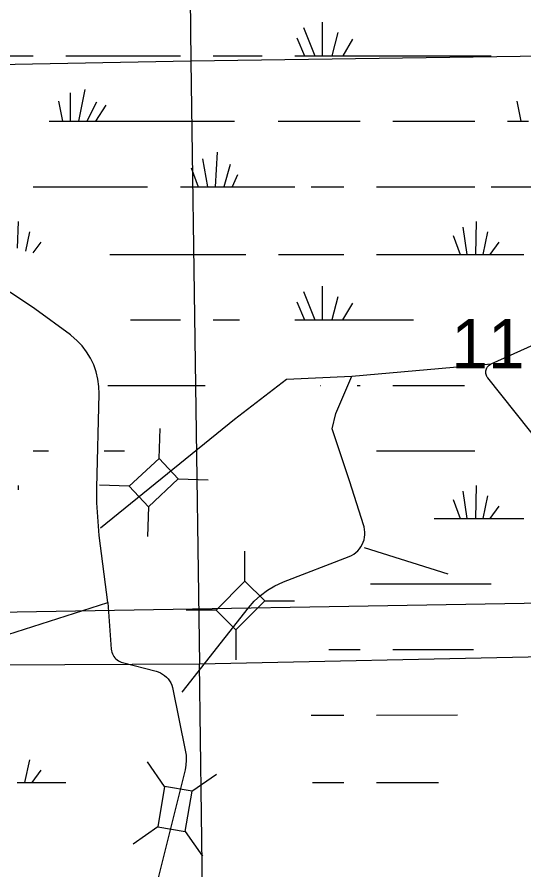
# Model space of a CAD drawing. Extents: x 2480962 to 2688785, y 277103 to 599240.
# Drawn here: x 2567785 to 2572434, y 548234 to 556051 of the extents above; entities that cross this region are included whole.
import ezdxf

# ---------------------------------------------------------------- set-up
doc = ezdxf.new("R2010")
doc.units = 0
for name, color, linetype in [('Divided_Highway', 7, 'Continuous'), ('Section Lines', 7, 'Continuous'), ('Section Numbers', 7, 'Continuous'), ('Swamps', 7, 'Continuous'), ('Uninventoried Roads and Features', 7, 'Continuous')]:
    doc.layers.add(name, color=color, linetype=linetype)

msp = doc.modelspace()

# ---------------------------------------------------------------- linework, layer by layer
at = {"layer": 'Divided_Highway'}
msp.add_line((2559042.308, 550450.169), (2598405.641, 551119.704), dxfattribs=at)
at = {"layer": 'Section Lines'}
for p, q in [((2569322.335, 561194.589), (2569379.551, 555647.578)), ((2574655.631, 555721.351), (2569379.551, 555647.578)), ((2569379.551, 555647.578), (2564080.435, 555546.907)), ((2569379.551, 555647.578), (2569459.618, 550123.167)), ((2569459.618, 550123.167), (2574826.576, 550237.74)), ((2564162.464, 550098.571), (2569459.619, 550123.167)), ((2569527.876, 544855.193), (2569459.619, 550123.167))]:
    msp.add_line(p, q, dxfattribs=at)
at = {"layer": 'Swamps'}
for points in [[(2570581.855, 556004.187), (2570581.862, 555696.12)], [(2570411.356, 555955.933), (2570515.112, 555696.119)], [(2570351.858, 555859.431), (2570422.362, 555696.118)], [(2570726.607, 555907.687), (2570671.112, 555696.121)], [(2570860.359, 555848.313), (2570771.362, 555696.123)], [(2566569.859, 555696.124), (2567932.11, 555696.144)], [(2568232.61, 555696.148), (2569282.861, 555696.101)], [(2569583.611, 555696.106), (2570032.612, 555696.112)], [(2570333.362, 555696.117), (2570422.362, 555696.118)], [(2570422.362, 555696.118), (2570515.112, 555696.119)], [(2570515.112, 555696.119), (2570581.862, 555696.12)], [(2570581.862, 555696.12), (2570671.112, 555696.121)], [(2570671.112, 555696.121), (2570771.362, 555696.123)], [(2570771.362, 555696.123), (2572133.363, 555696.143)], [(2568407.118, 555388.084), (2568347.624, 555094.891)], [(2568273.368, 555354.707), (2568273.374, 555094.89)], [(2568165.87, 555280.454), (2568202.874, 555094.889)], [(2568514.62, 555269.334), (2568425.624, 555094.892)], [(2568600.121, 555243.335), (2568503.624, 555094.894)], [(2572367.123, 555280.452), (2572404.377, 555094.888)], [(2568080.374, 555094.887), (2568202.874, 555094.889)], [(2568202.874, 555094.889), (2568273.374, 555094.89)], [(2568273.374, 555094.89), (2568347.624, 555094.891)], [(2568347.624, 555094.891), (2568425.624, 555094.892)], [(2568425.624, 555094.892), (2568503.624, 555094.894)], [(2568503.624, 555094.894), (2569780.375, 555094.85)], [(2570181.126, 555094.856), (2570930.876, 555094.867)], [(2571231.377, 555094.871), (2571984.877, 555094.882)], [(2572281.877, 555094.886), (2572404.377, 555094.888)], [(2572404.377, 555094.888), (2572474.877, 555094.889)], [(2569487.133, 554749.716), (2569531.639, 554493.588)], [(2569620.632, 554812.781), (2569602.139, 554493.589)], [(2569739.385, 554697.719), (2569680.139, 554493.59)], [(2569383.135, 554668.025), (2569446.389, 554493.587)], [(2569806.387, 554604.969), (2569758.139, 554493.591)], [(2567931.888, 554493.627), (2568982.389, 554493.642)], [(2569282.889, 554493.584), (2569446.389, 554493.587)], [(2569446.389, 554493.587), (2569531.639, 554493.588)], [(2569531.639, 554493.588), (2569602.139, 554493.589)], [(2569602.139, 554493.589), (2569680.139, 554493.59)], [(2569680.139, 554493.59), (2569758.139, 554493.591)], [(2569758.139, 554493.591), (2570333.39, 554493.6)], [(2570481.64, 554493.602), (2570782.39, 554493.606)], [(2571082.89, 554493.61), (2571984.891, 554493.623)], [(2572133.391, 554493.625), (2572960.892, 554493.637)], [(2567794.645, 554178.121), (2567787.151, 553933.18)], [(2571873.649, 554126.178), (2571910.655, 553873.8)], [(2571996.148, 554178.119), (2571988.655, 553873.801)], [(2567898.647, 554081.621), (2567861.401, 553903.493)], [(2571784.401, 554048.239), (2571847.655, 553873.799)], [(2572099.901, 554081.619), (2572055.405, 553873.802)], [(2568002.649, 553988.871), (2567928.402, 553888.619)], [(2572203.903, 553988.869), (2572122.155, 553873.803)], [(2568637.153, 553873.816), (2569884.154, 553873.771)], [(2570181.154, 553873.776), (2570782.404, 553873.784)], [(2571082.905, 553873.789), (2571847.655, 553873.799)], [(2571847.655, 553873.799), (2571910.655, 553873.8)], [(2571910.655, 553873.8), (2571988.655, 553873.801)], [(2571988.655, 553873.801), (2572055.405, 553873.802)], [(2572055.405, 553873.802), (2572122.155, 553873.803)], [(2572122.155, 553873.803), (2572433.906, 553873.808)], [(2570581.911, 553584.277), (2570581.918, 553276.273)], [(2570411.162, 553536.024), (2570515.168, 553276.272)], [(2570351.914, 553439.585), (2570422.418, 553276.271)], [(2570726.663, 553487.778), (2570671.168, 553276.274)], [(2570860.415, 553428.404), (2570771.168, 553276.276)], [(2568826.417, 553276.248), (2569282.917, 553276.254)], [(2569583.667, 553276.259), (2569824.917, 553276.262)], [(2570333.418, 553276.269), (2570422.418, 553276.271)], [(2570422.418, 553276.271), (2570515.168, 553276.272)], [(2570515.168, 553276.272), (2570581.918, 553276.273)], [(2570581.918, 553276.273), (2570671.168, 553276.274)], [(2570671.168, 553276.274), (2570771.168, 553276.276)], [(2570771.168, 553276.276), (2571421.907, 553276.255)], [(2568618.68, 552674.986), (2569509.431, 552674.999)], [(2570563.432, 552675.014), (2570567.182, 552675.014)], [(2570904.932, 552675.019), (2570930.932, 552675.019)], [(2571231.432, 552674.962), (2571888.433, 552674.971)], [(2567931.943, 552073.718), (2568072.944, 552073.72)], [(2568585.194, 552073.728), (2568770.694, 552073.73)], [(2571082.946, 552073.763), (2571984.947, 552073.714)], [(2567794.701, 551758.275), (2567794.701, 551717.462)], [(2571873.455, 551706.269), (2571910.711, 551453.891)], [(2571995.954, 551758.271), (2571988.711, 551453.892)], [(2571784.457, 551628.329), (2571847.711, 551453.89)], [(2572099.957, 551661.771), (2572055.461, 551453.893)], [(2572203.959, 551568.959), (2572122.211, 551453.894)], [(2571609.961, 551453.886), (2571847.711, 551453.89)], [(2571847.711, 551453.89), (2571910.711, 551453.891)], [(2571910.711, 551453.891), (2571988.711, 551453.892)], [(2571988.711, 551453.892), (2572055.461, 551453.893)], [(2572055.461, 551453.893), (2572122.211, 551453.894)], [(2572122.211, 551453.894), (2572433.962, 551453.898)], [(2571027.474, 550856.37), (2572133.475, 550856.385)], [(2570644.984, 550255.113), (2570930.984, 550255.117)], [(2571231.484, 550255.121), (2571969.985, 550255.132)], [(2570481.741, 549653.863), (2570782.491, 549653.867)], [(2571082.991, 549653.871), (2571825.242, 549653.882)], [(2567898.744, 549241.89), (2567853.997, 549034.077)], [(2568002.495, 549149.142), (2567920.997, 549034.078)], [(2567785.575, 549034.076), (2567787.247, 549034.076)], [(2567787.247, 549034.076), (2567853.997, 549034.077)], [(2567853.997, 549034.077), (2567920.997, 549034.078)], [(2567920.997, 549034.078), (2568232.747, 549034.083)], [(2570492.999, 549034.053), (2570782.499, 549034.057)], [(2571082.999, 549034.061), (2571650.999, 549034.069)]]:
    msp.add_lwpolyline(points, dxfattribs=at)
at = {"layer": 'Uninventoried Roads and Features'}
for p, q in [((2572133.439, 552872.068), (2573901.719, 553668.747)), ((2568273.534, 553136.875), (2567948.548, 553377.57)), ((2573245.748, 551305.613), (2572102.119, 552742.777)), ((2568515.248, 551735.324), (2568537.115, 552596.704)), ((2568548.798, 551368.712), (2569779.456, 552363.797)), ((2569088.609, 552006.168), (2569098.078, 552280.962)), ((2569088.609, 552006.169), (2568814.47, 551750.291)), ((2569263.288, 551819.023), (2569088.609, 552006.169)), ((2568989.149, 551563.145), (2569263.288, 551819.023)), ((2569261.391, 551819.088), (2569536.185, 551809.62)), ((2570964.234, 551386.147), (2570832.651, 551801.412)), ((2568814.47, 551750.291), (2568539.677, 551759.759)), ((2568814.47, 551750.291), (2568989.149, 551563.145)), ((2568989.149, 551563.145), (2568979.681, 551288.352)), ((2568615.879, 550685.107), (2568537.423, 551299.392)), ((2569874.932, 550880.469), (2569874.925, 551155.425)), ((2570968.022, 551189.674), (2571736.898, 550948.697)), ((2570229.16, 550873.92), (2570830.197, 551106.687)), ((2569874.932, 550880.469), (2569609.774, 550615.296)), ((2570055.956, 550699.454), (2569874.932, 550880.469)), ((2568615.879, 550685.107), (2568649.337, 550257.053)), ((2569790.798, 550434.281), (2570055.956, 550699.454)), ((2570054.059, 550699.454), (2570329.015, 550699.461)), ((2569297.64, 549863.252), (2569907.447, 550636.285)), ((2569609.774, 550615.296), (2569334.818, 550615.289)), ((2569609.774, 550615.296), (2569790.798, 550434.281)), ((2569790.798, 550434.281), (2569790.805, 550159.325)), ((2568752.349, 550134.17), (2569059.173, 550054.682)), ((2569213.455, 549891.997), (2569327.609, 549330.257)), ((2569138.213, 548998.958), (2568979.647, 549223.586)), ((2569323.298, 549139.494), (2568891.859, 547418.916)), ((2569388.941, 548954.371), (2569613.568, 549112.937)), ((2569138.213, 548998.958), (2569074.503, 548629.41)), ((2569390.491, 548955.466), (2569138.213, 548998.958)), ((2569326.781, 548585.918), (2569390.491, 548955.466)), ((2569074.503, 548629.41), (2568849.876, 548470.845)), ((2569074.503, 548629.41), (2569326.781, 548585.918)), ((2569326.782, 548585.918), (2569485.347, 548361.29))]:
    msp.add_line(p, q, dxfattribs=at)
for points in [[(2567948.548, 553377.57), (2567725.956, 553525.04), (2567496.221, 553645.203)], [(2568537.115, 552596.704), (2568535.275, 552664.884), (2568526.319, 552732.498), (2568510.344, 552798.806), (2568487.526, 552863.08), (2568458.114, 552924.618), (2568422.431, 552982.743), (2568380.869, 553036.82), (2568333.88, 553086.257), (2568281.982, 553130.511), (2568273.534, 553136.875)], [(2569779.456, 552363.797), (2570256.163, 552730.369), (2570855.07, 552758.414), (2572133.439, 552872.068)], [(2572102.119, 552742.777), (2572096.995, 552749.956), (2572092.651, 552757.632), (2572089.133, 552765.719), (2572086.479, 552774.13), (2572084.719, 552782.772), (2572083.871, 552791.551), (2572083.947, 552800.371), (2572084.943, 552809.135), (2572086.851, 552817.746), (2572089.648, 552826.11), (2572093.303, 552834.136), (2572097.778, 552841.736), (2572103.023, 552848.827), (2572108.98, 552855.332), (2572115.584, 552861.177), (2572122.764, 552866.3), (2572130.439, 552870.644), (2572133.439, 552872.068)], [(2570832.651, 551801.412), (2570675.458, 552275.499), (2570707.637, 552417.581), (2570855.07, 552758.414)], [(2568537.423, 551299.392), (2568515.038, 551598.613), (2568515.248, 551735.324)], [(2570830.197, 551106.687), (2570851.813, 551116.387), (2570872.297, 551128.296), (2570891.425, 551142.279), (2570908.984, 551158.185), (2570924.786, 551175.84), (2570938.656, 551195.05), (2570950.442, 551215.605), (2570960.014, 551237.278), (2570967.269, 551259.834), (2570972.126, 551283.025), (2570974.533, 551306.595), (2570974.462, 551330.29), (2570971.916, 551353.846), (2570966.92, 551377.007), (2570964.234, 551386.147)], [(2569907.447, 550636.285), (2569959.832, 550695.983), (2570018.171, 550749.878), (2570081.823, 550797.38), (2570150.092, 550837.967), (2570222.229, 550871.197), (2570229.16, 550873.92)], [(2566904.24, 550158.21), (2567545.744, 550341.833), (2568615.879, 550685.107)], [(2568649.337, 550257.053), (2568651.216, 550242.725), (2568654.581, 550228.672), (2568659.398, 550215.049), (2568665.612, 550202.003), (2568673.156, 550189.678), (2568681.946, 550178.209), (2568691.888, 550167.721), (2568702.871, 550158.331), (2568714.775, 550150.14), (2568727.472, 550143.238), (2568740.819, 550137.701), (2568752.349, 550134.17)], [(2569059.173, 550054.682), (2569080.292, 550048.013), (2569100.598, 550039.174), (2569119.869, 550028.26), (2569137.894, 550015.391), (2569154.475, 550000.709), (2569169.43, 549984.375), (2569182.596, 549966.566), (2569193.828, 549947.479), (2569203.004, 549927.322), (2569210.022, 549906.318), (2569213.455, 549891.997)], [(2569327.609, 549330.257), (2569334.272, 549285.613), (2569336.23, 549240.518), (2569333.464, 549195.464), (2569326.003, 549150.947), (2569323.298, 549139.494)]]:
    msp.add_lwpolyline(points, dxfattribs=at)

# ---------------------------------------------------------------- texts
at = {"layer": 'Section Numbers'}
msp.add_text('11', height=450, rotation=359.9845417, dxfattribs=at).set_placement((2571769.346, 552832.563))

doc.saveas('drawing.dxf')
